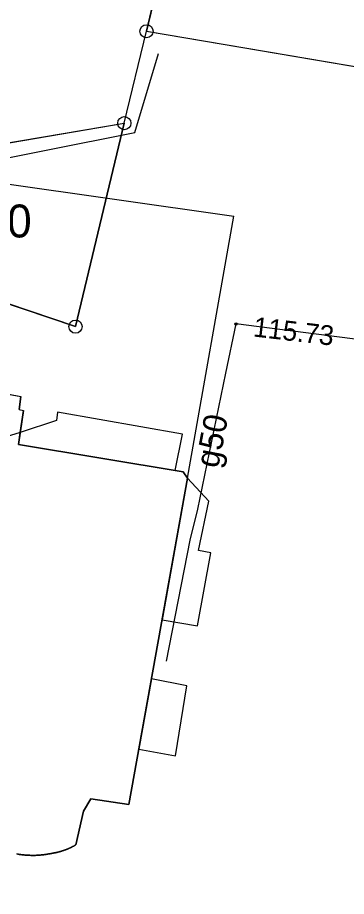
# Model space of a CAD drawing. Extents: x 6434771 to 6436222, y 5663454 to 5664782.
# Drawn here: x 6435014.85 to 6435027.35, y 5664343.77 to 5664377.15 of the extents above; entities that cross this region are included whole.
import ezdxf

# ---------------------------------------------------------------- set-up
doc = ezdxf.new("R2010")
doc.units = 0
for name, color, linetype in [('Warstwa 1', 7, 'Continuous'), ('Warstwa 10', 7, 'Continuous'), ('Warstwa 12', 7, 'Continuous'), ('Warstwa 13', 7, 'Continuous'), ('Warstwa 14', 7, 'Continuous'), ('Warstwa 15', 7, 'Continuous'), ('Warstwa 2', 7, 'Continuous'), ('Warstwa 4', 7, 'Continuous'), ('Warstwa 6', 7, 'Continuous'), ('Warstwa 8', 7, 'Continuous')]:
    doc.layers.add(name, color=color, linetype=linetype)

msp = doc.modelspace()

# ---------------------------------------------------------------- linework, layer by layer
at = {"layer": 'Warstwa 1'}
for p, q in [((6435019.749, 5664376.629), (6435026.646, 5664405.278)), ((6435019.749, 5664376.629), (6435026.646, 5664405.278)), ((6435018.907, 5664373.139), (6435019.749, 5664376.629)), ((6435018.907, 5664373.139), (6435019.749, 5664376.629)), ((6435019.749, 5664376.629), (6435043.871, 5664372.537)), ((6435019.749, 5664376.629), (6435043.871, 5664372.537)), ((6435002.432, 5664370.348), (6435018.907, 5664373.139)), ((6435002.432, 5664370.348), (6435018.907, 5664373.139)), ((6435017.053, 5664365.411), (6435018.907, 5664373.139)), ((6435017.053, 5664365.411), (6435018.907, 5664373.139)), ((6435002.432, 5664370.348), (6435017.053, 5664365.411)), ((6435002.432, 5664370.348), (6435017.053, 5664365.411))]:
    msp.add_line(p, q, dxfattribs=at)
msp.add_lwpolyline([(6435012.027, 5664363.321), (6435014.971, 5664362.756), (6435014.905, 5664362.266), (6435015.074, 5664362.224), (6435014.879, 5664360.927), (6435021.137, 5664359.891), (6435021.314, 5664359.659), (6435019.074, 5664347.255), (6435017.636, 5664347.472), (6435017.361, 5664347.005), (6435017.065, 5664345.729), (6435017.052, 5664345.721), (6435017.038, 5664345.713), (6435017.025, 5664345.705), (6435017.011, 5664345.697), (6435016.997, 5664345.689), (6435016.983, 5664345.682), (6435016.969, 5664345.674), (6435016.955, 5664345.667), (6435016.941, 5664345.659), (6435016.927, 5664345.652), (6435016.913, 5664345.645), (6435016.899, 5664345.638), (6435016.885, 5664345.631), (6435016.871, 5664345.624), (6435016.857, 5664345.617), (6435016.843, 5664345.61), (6435016.829, 5664345.605), (6435016.813, 5664345.598), (6435016.799, 5664345.591), (6435016.785, 5664345.585), (6435016.77, 5664345.578), (6435016.756, 5664345.572), (6435016.741, 5664345.567), (6435016.727, 5664345.561), (6435016.712, 5664345.555), (6435016.698, 5664345.549), (6435016.683, 5664345.543), (6435016.668, 5664345.537), (6435016.654, 5664345.532), (6435016.639, 5664345.527), (6435016.624, 5664345.521), (6435016.608, 5664345.516), (6435016.594, 5664345.511), (6435016.579, 5664345.506), (6435016.564, 5664345.501), (6435016.549, 5664345.496), (6435016.534, 5664345.491), (6435016.519, 5664345.487), (6435016.504, 5664345.482), (6435016.489, 5664345.478), (6435016.474, 5664345.474), (6435016.459, 5664345.469), (6435016.443, 5664345.465), (6435016.428, 5664345.461), (6435016.413, 5664345.457), (6435016.398, 5664345.453), (6435016.383, 5664345.449), (6435016.367, 5664345.446), (6435016.352, 5664345.442), (6435016.337, 5664345.438), (6435016.32, 5664345.436), (6435016.305, 5664345.432), (6435016.289, 5664345.429), (6435016.274, 5664345.425), (6435016.259, 5664345.422), (6435016.243, 5664345.42), (6435016.228, 5664345.417), (6435016.212, 5664345.414), (6435016.197, 5664345.412), (6435016.181, 5664345.409), (6435016.151, 5664345.403), (6435016.12, 5664345.397), (6435016.09, 5664345.39), (6435016.06, 5664345.385), (6435016.029, 5664345.379), (6435015.999, 5664345.374), (6435015.968, 5664345.369), (6435015.937, 5664345.364), (6435015.907, 5664345.36), (6435015.875, 5664345.356), (6435015.844, 5664345.352), (6435015.813, 5664345.349), (6435015.782, 5664345.345), (6435015.752, 5664345.342), (6435015.721, 5664345.339), (6435015.69, 5664345.337), (6435015.659, 5664345.335), (6435015.628, 5664345.333), (6435015.597, 5664345.331), (6435015.566, 5664345.33), (6435015.535, 5664345.328), (6435015.504, 5664345.328), (6435015.473, 5664345.327), (6435015.442, 5664345.327), (6435015.411, 5664345.327), (6435015.379, 5664345.327), (6435015.348, 5664345.327), (6435015.317, 5664345.329), (6435015.286, 5664345.33), (6435015.255, 5664345.332), (6435015.224, 5664345.333), (6435015.193, 5664345.335), (6435015.162, 5664345.338), (6435015.131, 5664345.34), (6435015.1, 5664345.342), (6435015.069, 5664345.346), (6435015.038, 5664345.349), (6435015.008, 5664345.353), (6435014.977, 5664345.357), (6435014.946, 5664345.36), (6435014.916, 5664345.366), (6435014.885, 5664345.37), (6435014.855, 5664345.375), (6435014.824, 5664345.38)], dxfattribs=at)
at = {"layer": 'Warstwa 10'}
for centre in [(6435019.749, 5664376.629), (6435018.907, 5664373.139), (6435017.053, 5664365.411)]:
    msp.add_circle(centre, 0.25, dxfattribs=at)
at = {"layer": 'Warstwa 12'}
for points in [[(6435023.15, 5664365.514), (6435022.751, 5664363.644), (6435021.693, 5664358.478), (6435021.4, 5664357.294), (6435020.491, 5664352.697)], [(6435032.91, 5664364.218), (6435030.139, 5664364.616), (6435023.15, 5664365.514)]]:
    msp.add_lwpolyline(points, dxfattribs=at)
at = {"layer": 'Warstwa 14'}
msp.add_circle((6435023.15, 5664365.514), 0.045, dxfattribs=at)
at = {"layer": 'Warstwa 2'}
msp.add_lwpolyline([(6435000.933, 5664369.963), (6435002.63, 5664369.47), (6435019.3, 5664372.78), (6435020.2, 5664375.79)], dxfattribs=at)
for points in [[(6435020.844, 5664359.939), (6435021.124, 5664361.331), (6435016.364, 5664362.159), (6435016.33, 5664361.839), (6435014.948, 5664361.387), (6435014.879, 5664360.927)], [(6435021.314, 5664359.659), (6435020.341, 5664354.27), (6435021.686, 5664354.044), (6435022.19, 5664356.818), (6435021.731, 5664356.903), (6435022.123, 5664358.779)], [(6435019.455, 5664349.364), (6435020.846, 5664349.103), (6435021.288, 5664351.768), (6435019.936, 5664352.028)]]:
    msp.add_lwpolyline(points, close=True, dxfattribs=at)
at = {"layer": 'Warstwa 4'}
for points in [[(6435017.065, 5664345.729), (6435017.361, 5664347.005), (6435017.636, 5664347.472), (6435019.074, 5664347.255), (6435021.314, 5664359.659), (6435021.137, 5664359.891), (6435014.879, 5664360.927), (6435014.944, 5664361.386), (6435014.001, 5664361.097), (6435012.414, 5664361.396), (6435011.581, 5664361.987), (6435011.496, 5664361.548), (6435005.289, 5664362.633), (6435005.067, 5664362.515), (6435002.946, 5664350.05), (6435004.323, 5664349.793), (6435004.466, 5664349.221), (6435004.211, 5664347.964)], [(6435016.181, 5664345.409), (6435016.196, 5664345.411), (6435016.212, 5664345.414), (6435016.227, 5664345.417), (6435016.243, 5664345.42), (6435016.258, 5664345.422), (6435016.274, 5664345.425), (6435016.289, 5664345.429), (6435016.304, 5664345.432), (6435016.32, 5664345.435), (6435016.336, 5664345.438), (6435016.351, 5664345.442), (6435016.367, 5664345.445), (6435016.382, 5664345.449), (6435016.397, 5664345.453), (6435016.413, 5664345.457), (6435016.428, 5664345.461), (6435016.443, 5664345.465), (6435016.458, 5664345.469), (6435016.473, 5664345.474), (6435016.488, 5664345.478), (6435016.503, 5664345.482), (6435016.518, 5664345.486), (6435016.533, 5664345.491), (6435016.548, 5664345.496), (6435016.563, 5664345.501), (6435016.578, 5664345.506), (6435016.593, 5664345.511), (6435016.608, 5664345.516), (6435016.624, 5664345.521), (6435016.638, 5664345.527), (6435016.653, 5664345.532), (6435016.668, 5664345.537), (6435016.683, 5664345.543), (6435016.697, 5664345.549), (6435016.712, 5664345.555), (6435016.726, 5664345.561), (6435016.741, 5664345.567), (6435016.755, 5664345.572), (6435016.77, 5664345.578), (6435016.784, 5664345.585), (6435016.799, 5664345.591), (6435016.813, 5664345.598), (6435016.828, 5664345.604), (6435016.842, 5664345.61), (6435016.857, 5664345.617), (6435016.871, 5664345.624), (6435016.885, 5664345.631), (6435016.899, 5664345.638), (6435016.913, 5664345.644), (6435016.927, 5664345.652), (6435016.941, 5664345.659), (6435016.955, 5664345.667), (6435016.968, 5664345.674), (6435016.982, 5664345.682), (6435016.997, 5664345.689), (6435017.011, 5664345.697), (6435017.024, 5664345.704), (6435017.038, 5664345.712), (6435017.051, 5664345.721), (6435017.065, 5664345.729)], [(6435014.824, 5664345.38), (6435014.855, 5664345.375), (6435014.885, 5664345.37), (6435014.916, 5664345.366), (6435014.946, 5664345.36), (6435014.977, 5664345.357), (6435015.008, 5664345.353), (6435015.038, 5664345.349), (6435015.069, 5664345.346), (6435015.1, 5664345.342), (6435015.131, 5664345.34), (6435015.162, 5664345.338), (6435015.193, 5664345.335), (6435015.224, 5664345.333), (6435015.255, 5664345.332), (6435015.286, 5664345.33), (6435015.317, 5664345.329), (6435015.348, 5664345.327), (6435015.379, 5664345.327), (6435015.411, 5664345.327), (6435015.442, 5664345.327), (6435015.473, 5664345.327), (6435015.504, 5664345.328), (6435015.535, 5664345.328), (6435015.566, 5664345.33), (6435015.597, 5664345.331), (6435015.628, 5664345.333), (6435015.659, 5664345.335), (6435015.69, 5664345.337), (6435015.721, 5664345.339), (6435015.752, 5664345.342), (6435015.782, 5664345.345), (6435015.813, 5664345.349), (6435015.844, 5664345.352), (6435015.875, 5664345.356), (6435015.907, 5664345.36), (6435015.937, 5664345.364), (6435015.968, 5664345.369), (6435015.999, 5664345.374), (6435016.029, 5664345.379), (6435016.06, 5664345.385), (6435016.09, 5664345.39), (6435016.12, 5664345.397), (6435016.151, 5664345.403), (6435016.181, 5664345.409)]]:
    msp.add_lwpolyline(points, dxfattribs=at)
at = {"layer": 'Warstwa 6'}
for points in [[(6435001.371, 5664370.707), (6435002.432, 5664370.348), (6435018.907, 5664373.139), (6435019.749, 5664376.629), (6435026.646, 5664405.278), (6435022.678, 5664406.815)], [(6435001.339, 5664370.652), (6435002.432, 5664370.348), (6435017.053, 5664365.411), (6435018.907, 5664373.139), (6435019.749, 5664376.629), (6435043.871, 5664372.537), (6435037.011, 5664329.506), (6435013.968, 5664338.585), (6434998.995, 5664345.837), (6434998.888, 5664347.709), (6434999.88, 5664356.998), (6434997.511, 5664357.936), (6434994.531, 5664359.114)]]:
    msp.add_lwpolyline(points, dxfattribs=at)
for points in [[(6435043.871, 5664372.537), (6435047.744, 5664396.732), (6435026.646, 5664405.278), (6435019.749, 5664376.629)], [(6435002.432, 5664370.348), (6435018.907, 5664373.139), (6435017.053, 5664365.411)]]:
    msp.add_lwpolyline(points, close=True, dxfattribs=at)
at = {"layer": 'Warstwa 8'}
for p, q in [((6435013.21, 5664371.008), (6435023.074, 5664369.608)), ((6435021.314, 5664359.659), (6435023.074, 5664369.608)), ((6435012.027, 5664363.321), (6435014.971, 5664362.756)), ((6435014.905, 5664362.266), (6435014.971, 5664362.756)), ((6435014.905, 5664362.266), (6435015.074, 5664362.224)), ((6435014.948, 5664361.387), (6435015.074, 5664362.224)), ((6435014.879, 5664360.927), (6435014.948, 5664361.387)), ((6435014.879, 5664360.927), (6435020.844, 5664359.939)), ((6435020.844, 5664359.939), (6435021.137, 5664359.891)), ((6435021.137, 5664359.891), (6435021.314, 5664359.659))]:
    msp.add_line(p, q, dxfattribs=at)

# ---------------------------------------------------------------- texts
at = {"layer": 'Warstwa 13'}
msp.add_text('g50', height=0.9, rotation=79.114, dxfattribs=at).set_placement((6435022.476, 5664360.007))
at = {"layer": 'Warstwa 14'}
msp.add_text('115.73', height=0.75, rotation=353.3717, dxfattribs=at).set_placement((6435023.779, 5664365.039))
at = {"layer": 'Warstwa 15'}
msp.add_text('8/10', height=1.25, dxfattribs=at).set_placement((6435012.133, 5664368.798))

doc.saveas('drawing.dxf')
